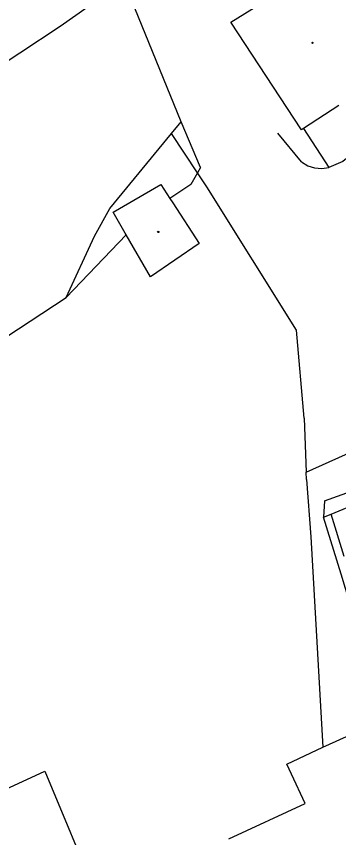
# Model space of a CAD drawing. Extents: x -596024 to -594475, y -1163820 to -1161957.
# Drawn here: x -595757.5 to -595712.7, y -1163674.8 to -1163560.7 of the extents above; entities that cross this region are included whole.
import ezdxf

# ---------------------------------------------------------------- set-up
doc = ezdxf.new("R2010")
doc.units = 0
for name, color, linetype in [('Level 10', 7, 'Continuous'), ('Level 11', 7, 'Continuous'), ('Level 39', 7, 'Continuous'), ('Level 5', 7, 'Continuous'), ('Level 7', 7, 'Continuous')]:
    doc.layers.add(name, color=color, linetype=linetype)

msp = doc.modelspace()

# ---------------------------------------------------------------- linework, layer by layer
at = {"layer": 'Level 10'}
for points in [[(-595717.89, -1163580.94), (-595721.2, -1163576.96)], [(-595706.87, -1163576.65), (-595712.15, -1163580.88), (-595714.09, -1163581.75)], [(-595717.89, -1163580.94), (-595717.01, -1163581.49), (-595716.07, -1163581.8), (-595715.08, -1163581.89), (-595714.09, -1163581.75)]]:
    msp.add_lwpolyline(points, dxfattribs=at)
at = {"layer": 'Level 11'}
for points in [[(-595717.6, -1163576.32), (-595714.09, -1163581.75)], [(-595732.35, -1163582.47), (-595735.95, -1163577.02)], [(-595717.51, -1163616.54), (-595718.58, -1163604.31), (-595731.06, -1163584.44), (-595732.35, -1163582.47)], [(-595732.13, -1163592.29), (-595738.9, -1163596.92), (-595742.24, -1163591.1), (-595742.38, -1163590.86), (-595744.05, -1163587.95), (-595737.46, -1163584.07), (-595736.19, -1163586.02), (-595735.78, -1163586.66), (-595732.13, -1163592.29)], [(-595742.24, -1163591.1), (-595750.6, -1163599.77)], [(-595717.26, -1163624.05), (-595697.64, -1163615.23)], [(-595717.51, -1163616.54), (-595717.26, -1163624.05)], [(-595717.21, -1163625.05), (-595717.26, -1163624.05)], [(-595717.21, -1163625.05), (-595716.59, -1163633.04), (-595714.93, -1163662.26)], [(-595714.69, -1163628.02), (-595714.85, -1163630.3)], [(-595714.85, -1163630.3), (-595713.79, -1163629.86)], [(-595709.81, -1163646.62), (-595712.39, -1163638.21), (-595714.85, -1163630.3)]]:
    msp.add_lwpolyline(points, dxfattribs=at)
at = {"layer": 'Level 39'}
for centre, radius in [((-595716.36, -1163564.42), 0.09), ((-595716.36, -1163564.42), 0.0398), ((-595737.8, -1163590.68), 0.09), ((-595737.8, -1163590.68), 0.0398)]:
    msp.add_circle(centre, radius, dxfattribs=at)
at = {"layer": 'Level 5'}
for points in [[(-595727.71, -1163561.57), (-595716.4, -1163554.51)], [(-595717.9, -1163576.51), (-595727.71, -1163561.57)], [(-595712.7, -1163573.13), (-595717.6, -1163576.32)], [(-595717.6, -1163576.32), (-595717.9, -1163576.51)], [(-595713.79, -1163629.86), (-595708.98, -1163627.87)], [(-595711.96, -1163635.77), (-595713.79, -1163629.86)], [(-595714.93, -1163662.26), (-595707.44, -1163658.86)], [(-595719.93, -1163664.6), (-595714.93, -1163662.26)], [(-595719.27, -1163666.01), (-595719.93, -1163664.6)], [(-595794.05, -1163684.25), (-595753.54, -1163665.59)], [(-595753.54, -1163665.59), (-595746.19, -1163683.27)], [(-595717.37, -1163670.08), (-595719.27, -1163666.01)], [(-595728, -1163674.98), (-595717.37, -1163670.08)]]:
    msp.add_lwpolyline(points, dxfattribs=at)
at = {"layer": 'Level 7'}
for points in [[(-595747.56, -1163559.43), (-595751.45, -1163562.16), (-595779.5, -1163580.69), (-595795.04, -1163590.96), (-595885.34, -1163650.62), (-595913.22, -1163610.14)], [(-595734.61, -1163575.4), (-595741.07, -1163559.59)], [(-595735.95, -1163577.02), (-595734.61, -1163575.4)], [(-595731.93, -1163581.71), (-595734.61, -1163575.4)], [(-595750.6, -1163599.77), (-595746.66, -1163591.26), (-595744.53, -1163587.42), (-595735.95, -1163577.02)], [(-595731.93, -1163581.71), (-595732.35, -1163582.47)], [(-595732.35, -1163582.47), (-595733.27, -1163584.1), (-595736.19, -1163586.02)], [(-595794.05, -1163684.25), (-595802.83, -1163664.52), (-595813.25, -1163656.26), (-595817.61, -1163654.91), (-595822.04, -1163646.69), (-595750.6, -1163599.77)], [(-595714.69, -1163628.02), (-595666.14, -1163610.6)]]:
    msp.add_lwpolyline(points, dxfattribs=at)

doc.saveas('drawing.dxf')
